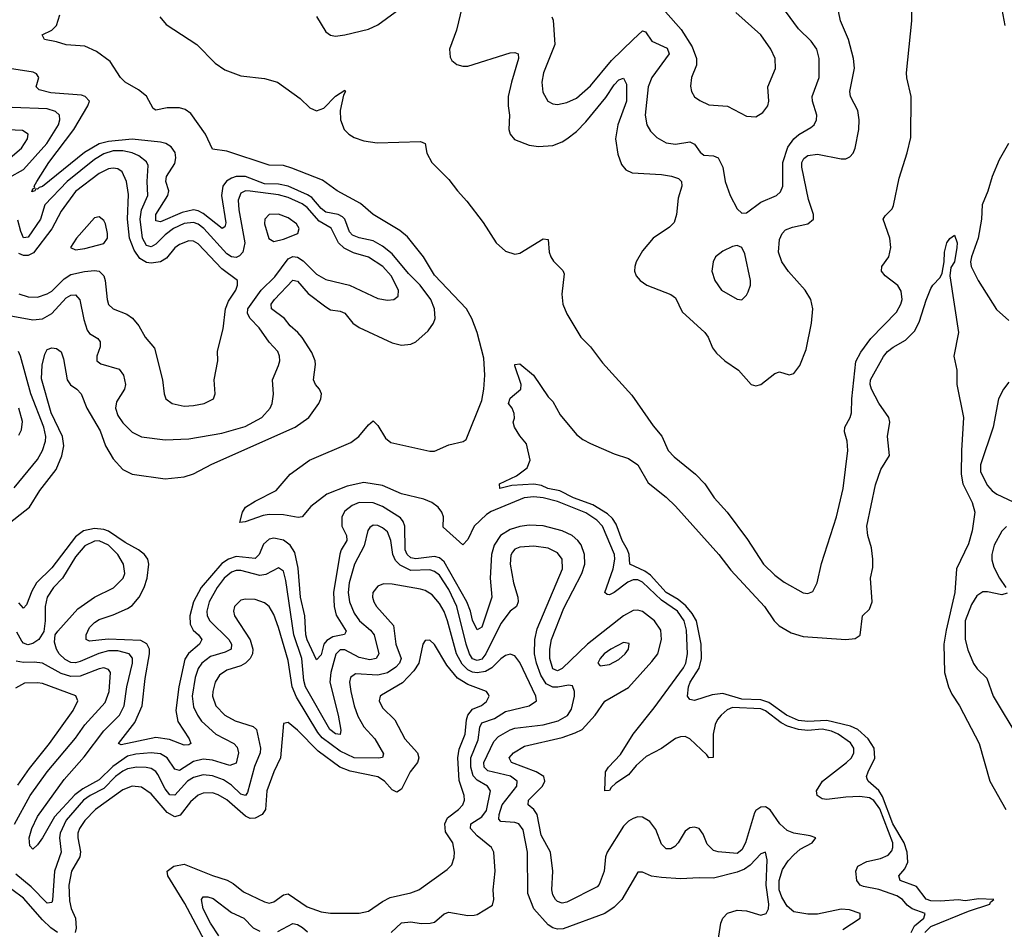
# Model space of a CAD drawing. Header units: inches. Extents: x 1552611 to 1694776, y 811966 to 917215.
# Tile 263 of 549: x 1600374 to 1604541, y 903563 to 907415. Entities that reach past the tile are written whole.
import ezdxf

# ---------------------------------------------------------------- set-up
doc = ezdxf.new("R2010")
doc.units = ezdxf.units.IN
doc.header["$MEASUREMENT"] = 0
doc.layers.add('B6900', color=7, linetype='Continuous')

msp = doc.modelspace()

# ---------------------------------------------------------------- linework, layer by layer
at = {"layer": 'B6900', "color": 5}
for points, elevation in [([(1600966.5, 907426.5), (1600994.2, 907394.2), (1601124.2, 907310), (1601201.1, 907230), (1601242.6, 907202.6), (1601310, 907176.4), (1601410, 907165.4), (1601464.6, 907150), (1601561.6, 907081.6), (1601601.7, 907041.7), (1601630, 907029.3), (1601660.6, 907039.4), (1601710, 907090.7), (1601750, 907115.5), (1601752.2, 907110), (1601744.4, 907095.6), (1601730.7, 907030), (1601731.3, 906990), (1601747.3, 906950), (1601767.5, 906930), (1601790, 906916), (1601830, 906901.6), (1601886.8, 906893.2), (1602070, 906898.9), (1602090, 906890.3), (1602096.8, 906850), (1602117.8, 906810), (1602190, 906738.2), (1602226.4, 906690), (1602266.8, 906646.8), (1602335.5, 906555.5), (1602390, 906470.2), (1602430, 906434.7), (1602470, 906422), (1602490, 906426.7), (1602590, 906486.5), (1602610, 906484), (1602614.7, 906430), (1602621.3, 906410), (1602632.5, 906392.5), (1602672.8, 906352.8), (1602678.3, 906338.3), (1602668, 906252), (1602672.9, 906210), (1602689.6, 906169.6), (1602749.2, 906070), (1602789.5, 906029.5), (1602841.1, 905961.1), (1602964.3, 905824.3), (1603054.9, 905694.9), (1603091.4, 905651.4), (1603118.9, 905590), (1603143.8, 905563.8), (1603234.7, 905490), (1603273, 905450), (1603313.7, 905390), (1603367.5, 905330), (1603453.7, 905213.7), (1603521.7, 905110), (1603570, 905063), (1603610, 905033.7), (1603690, 904987.6), (1603710, 904984.6), (1603730, 904993), (1603749.1, 905030.9), (1603767.4, 905112.6), (1603831.5, 905310), (1603859, 905430), (1603878.3, 905590), (1603875.5, 905630), (1603864.3, 905670), (1603866.7, 905690), (1603888.8, 905730), (1603894.4, 905750), (1603895.2, 905810), (1603912.6, 905967.4), (1603933.3, 906006.7), (1603975.5, 906064.5), (1604084.3, 906175.7), (1604103.4, 906210), (1604108.6, 906230), (1604104.9, 906264.9), (1604090, 906289.8), (1604036.8, 906330), (1604021, 906350), (1604022.7, 906370), (1604052, 906410), (1604061, 906450), (1604056.7, 906490), (1604028.9, 906570), (1604036.4, 906583.6), (1604066.2, 906613.8), (1604072.5, 906627.5), (1604096, 906744), (1604130.6, 906850.6), (1604144.9, 906915.1), (1604146.7, 907090), (1604128.6, 907168.6), (1604127.6, 907190), (1604149.9, 907410), (1604151.8, 907570)], 880), ([(1604513.8, 907550), (1604543.8, 907390)], 880), ([(1601630, 907428.4), (1601670, 907362.6), (1601690, 907348.9), (1601710, 907345.5), (1601750.2, 907350.3), (1601850, 907373.9), (1601890, 907393.5), (1602015.1, 907484.9)], 920), ([(1602246.4, 907470), (1602222.2, 907370), (1602192.7, 907290), (1602195.6, 907255.6), (1602202.3, 907242.3), (1602224.2, 907224.2), (1602250, 907217.1), (1602270, 907217.7), (1602450, 907273.9), (1602470, 907276.3), (1602483.1, 907270), (1602485, 907250), (1602454.9, 907150), (1602441.9, 907090), (1602440.7, 907050), (1602446.5, 907010), (1602444.3, 906950), (1602450.2, 906930), (1602468, 906908), (1602530, 906883), (1602570, 906878.2), (1602630, 906882.5), (1602670, 906897), (1602690, 906909.5), (1602730, 906940.7), (1602770, 906982.4), (1602854.6, 907085.4), (1602890, 907139), (1602910, 907159.8), (1602930, 907166.3), (1602941.6, 907141.6), (1602942.4, 907070), (1602905.3, 906970), (1602896.2, 906910), (1602904.8, 906844.8), (1602921.3, 906801.3), (1602939.1, 906779.1), (1602966.1, 906766.1), (1603090, 906759.3), (1603132.5, 906752.5), (1603162.7, 906742.6), (1603174.9, 906730), (1603176, 906710), (1603161.4, 906658.6), (1603154, 906590), (1603143.8, 906556.2), (1603124.3, 906535.7), (1603054.4, 906490), (1603010, 906436.4), (1602983.5, 906390), (1602977.7, 906370), (1602976.2, 906350), (1602982.7, 906330), (1603000.3, 906310), (1603028.7, 906290), (1603130, 906251.1), (1603150, 906237.4), (1603177.3, 906177.3), (1603274.3, 906090), (1603287.7, 906070), (1603305.8, 906025.8), (1603322.7, 906002.7), (1603357.6, 905970), (1603415.8, 905930), (1603470, 905870.4), (1603490, 905863.8), (1603510, 905870.4), (1603570, 905917.1), (1603590, 905923), (1603630, 905910.5), (1603650, 905917.1), (1603676.1, 905950), (1603702.2, 906017.8), (1603725.4, 906130), (1603730.6, 906190.6), (1603722.2, 906230), (1603698.9, 906270), (1603628.1, 906348.1), (1603598.9, 906390), (1603585.4, 906430), (1603590, 906484.4), (1603601, 906510), (1603615.2, 906524.8), (1603644, 906536), (1603709.2, 906550.8), (1603733.7, 906570), (1603733.6, 906590), (1603712.7, 906652.7), (1603684.2, 906790), (1603684.7, 906810), (1603692.7, 906827.3), (1603710, 906839.8), (1603750, 906845.2), (1603850, 906825), (1603870, 906825.9), (1603886.6, 906833.4), (1603900.7, 906850), (1603909.2, 906870.7), (1603925, 906950), (1603927.3, 906990), (1603920.5, 907030), (1603890.5, 907090), (1603887.1, 907110), (1603906.5, 907210), (1603903.4, 907250), (1603882, 907330), (1603847.2, 907410), (1603839.4, 907450)], 920), ([(1604146.2, 903550), (1604161.5, 903578.5), (1604200.4, 903610), (1604206.2, 903630), (1604150.5, 903650.5), (1604130, 903666), (1604110.2, 903690.2), (1604085.7, 903705.7), (1604010, 903731.8), (1603944.6, 903744.6), (1603930.7, 903750.7), (1603916.9, 903770), (1603912, 903810), (1603921.8, 903830), (1603959.8, 903850), (1604017.1, 903862.9), (1604050, 903877.5), (1604064.9, 903895.1), (1604069.9, 903910), (1604069.3, 903930), (1604014, 904074), (1603989, 904109.1), (1603970, 904119.7), (1603930, 904125.7), (1603870, 904123.2), (1603790, 904112.4), (1603770, 904115.9), (1603748.4, 904130), (1603746.2, 904150), (1603771.5, 904190), (1603872.7, 904270), (1603893.7, 904290), (1603904.2, 904310), (1603904.2, 904330), (1603890, 904353.5), (1603838.5, 904390), (1603810, 904402.6), (1603770, 904411.3), (1603710, 904405.8), (1603669.8, 904409.8), (1603623.6, 904423.6), (1603597, 904437), (1603530, 904487.9), (1603510, 904497), (1603390, 904501.8), (1603368.1, 904491.9), (1603343.4, 904470), (1603327.9, 904452.1), (1603316.7, 904430), (1603308.5, 904390), (1603308.6, 904291.4), (1603290, 904289.8), (1603282.4, 904302.4), (1603210, 904370.4), (1603190, 904379.4), (1603170, 904378.6), (1603148.8, 904371.2), (1603090, 904328.3), (1603025.3, 904294.7), (1602983.1, 904256.9), (1602950, 904217.1), (1602897.5, 904182.5), (1602876.6, 904163.4), (1602870, 904151.2), (1602850, 904149.4), (1602853.8, 904230), (1602865.3, 904250), (1602916.8, 904303.2), (1602970, 904389.4), (1603059.3, 904500.7), (1603183.8, 904670), (1603193.3, 904690), (1603199.7, 904730), (1603196.3, 904830), (1603185.7, 904870), (1603157.6, 904910), (1603090, 904957.1), (1603010, 905033.7), (1602990, 905042.4), (1602970, 905042.9), (1602947.2, 905032.8), (1602890, 904989.6), (1602870, 904979.6), (1602860.7, 904980.7), (1602850, 904989.4), (1602885.5, 905090), (1602893.2, 905130), (1602891.9, 905150), (1602840.4, 905270), (1602816.1, 905296.1), (1602770, 905326.8), (1602650, 905374.6), (1602590, 905389.5), (1602550, 905395.1), (1602508.5, 905390), (1602370, 905332.7), (1602350, 905319.3), (1602298.1, 905270), (1602270, 905213.6), (1602250, 905191.5), (1602166.4, 905266.4), (1602167.5, 905310), (1602161, 905330), (1602145.3, 905350), (1602118.9, 905370), (1602084.9, 905384.9), (1601990, 905407.6), (1601910, 905442.2), (1601830, 905455.8), (1601759.9, 905440.1), (1601674, 905406), (1601606.6, 905353.4), (1601569.6, 905310.4), (1601553.2, 905306.8), (1601490, 905318.4), (1601430, 905319.7), (1601404, 905316), (1601328.5, 905288.5), (1601306, 905286), (1601316.3, 905330), (1601330, 905350.3), (1601370, 905376.5), (1601459, 905421), (1601518.4, 905490), (1601600.2, 905550), (1601775.8, 905624.2), (1601809, 905650), (1601850, 905698.9), (1601870, 905715.8), (1601890, 905695.8), (1601922.3, 905642.3), (1601944.2, 905624.2), (1602110, 905587.1), (1602130, 905587.1), (1602190, 905614.6), (1602251.2, 905628.8), (1602262.9, 905637.1), (1602330, 905802.3), (1602337.7, 905850), (1602341.9, 905910), (1602337.9, 905982.1), (1602309.9, 906090.1), (1602287.9, 906150), (1602265, 906190), (1602130, 906333.4), (1602082.9, 906410), (1602015.6, 906495.6), (1601982.3, 906522.3), (1601869.4, 906590), (1601816.2, 906636.2), (1601716.9, 906690), (1601655, 906735), (1601526, 906786), (1601490, 906796.6), (1601430, 906799.1), (1601250, 906857.6), (1601190, 906866), (1601160.5, 906930), (1601098, 907018), (1601074.2, 907034.2), (1601050, 907041.7), (1600998.3, 907041.7), (1600950, 907032.2), (1600938.5, 907038.5), (1600910.6, 907090.6), (1600877.2, 907117.2), (1600820.1, 907150), (1600801, 907170), (1600757.3, 907237.3), (1600699.7, 907279.7), (1600650, 907302.9), (1600570, 907308.1), (1600530, 907321.4), (1600479, 907330), (1600468.7, 907350), (1600509.5, 907370.5), (1600529.6, 907390.4), (1600544.4, 907435.6)], 880), ([(1602626.7, 907426.7), (1602631.9, 907411.9), (1602639.4, 907310), (1602590.2, 907190), (1602583.8, 907150), (1602588, 907108), (1602608.9, 907070), (1602630, 907058.5), (1602650, 907055.5), (1602690, 907064.1), (1602730, 907082), (1602790, 907134), (1602878.2, 907241.8), (1602970, 907330.8), (1603010, 907367.8), (1603023.2, 907363.2), (1603050, 907323.7), (1603113.8, 907293.8), (1603122.4, 907270), (1603049, 907170), (1603034.1, 907130), (1603020.9, 907010), (1603027.6, 906970), (1603043.1, 906943.1), (1603070, 906916.1), (1603110, 906893), (1603150, 906887.8), (1603210, 906896.8), (1603230, 906887.2), (1603253.7, 906853.7), (1603270, 906840.5), (1603310, 906838.6), (1603330, 906830.2), (1603349.4, 906790), (1603359.7, 906730), (1603380.3, 906670), (1603410, 906614), (1603430, 906594.8), (1603450, 906597.3), (1603510, 906642.6), (1603576.3, 906670), (1603593.6, 906686.4), (1603603.7, 906710), (1603603.7, 906810), (1603625.3, 906874.7), (1603650.3, 906909.7), (1603672.1, 906927.9), (1603722.5, 906957.5), (1603736, 906970), (1603745.6, 906990), (1603747.9, 907010), (1603729.8, 907070), (1603728.2, 907090), (1603757.5, 907170), (1603757, 907250), (1603747.8, 907290), (1603723.9, 907323.9), (1603670, 907375.6), (1603615.1, 907450)], 940), ([(1603107.5, 907447.5), (1603173.6, 907373.6), (1603219.9, 907299.9), (1603239, 907250), (1603238, 907222), (1603217.7, 907170), (1603213.3, 907133.3), (1603216.5, 907110), (1603230, 907088.4), (1603252.1, 907072.1), (1603290, 907054.6), (1603370, 907048.2), (1603450, 907006.4), (1603490, 907003.7), (1603518.4, 907021.6), (1603539.7, 907050), (1603544, 907070), (1603540.9, 907130), (1603572.2, 907207.8), (1603570.8, 907250), (1603552.7, 907290), (1603510.6, 907350), (1603404.6, 907444.6)], 960), ([(1600310, 905267.1), (1600414.8, 905350), (1600459.2, 905420.8), (1600528.4, 905510), (1600551.8, 905568.2), (1600561.1, 905610), (1600555.5, 905650), (1600507.1, 905750), (1600466.6, 905893.4), (1600468.6, 905951.4), (1600481, 905999), (1600490, 906017.6), (1600510, 906025.3), (1600530, 906023.1), (1600548.9, 906008.9), (1600558.8, 905978.8), (1600575.1, 905890), (1600589.2, 905869.2), (1600615.8, 905850), (1600634, 905830), (1600658.4, 905770), (1600714.1, 905674.1), (1600737.3, 905610), (1600770, 905555.9), (1600810, 905510.2), (1600850, 905490.8), (1600990, 905470.2), (1601070, 905479.3), (1601110, 905491.1), (1601187.6, 905532.4), (1601539.8, 905690), (1601598.3, 905730), (1601639.8, 905790), (1601648.8, 905810), (1601650.8, 905830), (1601643.1, 905850), (1601626.6, 905870), (1601617.4, 905890), (1601625.5, 905954.5), (1601624.1, 905970), (1601610, 906006), (1601570, 906069.2), (1601550.9, 906090), (1601518.1, 906118.1), (1601495.3, 906150), (1601439.9, 906190), (1601438.9, 906210), (1601452.1, 906230), (1601530, 906311.9), (1601550, 906307.7), (1601595.5, 906255.5), (1601670, 906198.4), (1601690, 906185.7), (1601730, 906180.8), (1601750, 906172.2), (1601783.9, 906130), (1601810, 906111.5), (1601950, 906046.8), (1601990, 906036.5), (1602030, 906040.3), (1602050, 906050.3), (1602102.2, 906097.8), (1602125.7, 906130), (1602131.9, 906150), (1602129.3, 906190), (1602113.8, 906230), (1602069.5, 906290), (1602019.7, 906339.7), (1601950, 906423.3), (1601910, 906455.4), (1601870, 906477.6), (1601810, 906491.3), (1601782.6, 906502.6), (1601770, 906515.9), (1601750.3, 906570), (1601739.9, 906579.9), (1601722.4, 906590), (1601670, 906599.8), (1601650, 906614.5), (1601610, 906661.5), (1601592.7, 906672.7), (1601510, 906709.3), (1601470, 906717.6), (1601410, 906719.6), (1601330, 906750.2), (1601290.4, 906750), (1601270, 906744), (1601248.6, 906731.4), (1601233.7, 906710), (1601228.2, 906670), (1601245.9, 906554.1), (1601242.2, 906537.8), (1601230.4, 906530), (1601150, 906593.8), (1601130, 906605.1), (1601110, 906609.2), (1601062.3, 906597.7), (1600970, 906559.1), (1600950, 906563.1), (1600949.5, 906590), (1601000.3, 906670), (1601004.9, 906690), (1600993.1, 906730), (1600995.6, 906750), (1601030, 906805.6), (1601035.5, 906830), (1601031.9, 906851.9), (1601015.6, 906875.7), (1600992, 906890), (1600970, 906895.7), (1600850, 906908.1), (1600750, 906898.6), (1600710, 906888.3), (1600648.1, 906851.9), (1600470, 906707.7), (1600456.4, 906703.6), (1600450, 906696.4), (1600442, 906698), (1600438, 906690), (1600425.6, 906685.6), (1600430, 906699.1), (1600437.6, 906702.4), (1600435.4, 906710), (1600446.4, 906730), (1600496.7, 906810), (1600603.7, 906950), (1600663, 907050), (1600669.8, 907070), (1600651.1, 907090), (1600634.9, 907094.9), (1600505.2, 907105.2), (1600457, 907117), (1600443.9, 907130), (1600454.8, 907170), (1600444.9, 907184.9), (1600431.7, 907191.7), (1600293.6, 907213.6)], 920), ([(1600330, 906745.9), (1600390, 906780.8), (1600488.4, 906890), (1600538.3, 906970), (1600544.4, 906990), (1600541.9, 907010), (1600526.1, 907026.1), (1600490, 907037.1), (1600342.1, 907042.1)], 940), ([(1600334.1, 906830), (1600381.4, 906870), (1600407.1, 906910), (1600409.8, 906930), (1600385.8, 906945.8), (1600289.9, 906949.9)], 960), ([(1604559.2, 906890), (1604519.3, 906820.7), (1604489.4, 906750), (1604471.9, 906688.1), (1604448, 906630), (1604445.1, 906570), (1604430.9, 906490), (1604401.6, 906410), (1604398, 906390), (1604400.4, 906370), (1604431, 906310), (1604507.9, 906187.9), (1604560.7, 906140.7)], 880), ([(1600330, 906162.2), (1600430, 906143.1), (1600470, 906148.7), (1600510, 906170.6), (1600570, 906236.9), (1600590, 906248.3), (1600610, 906249.5), (1600628.2, 906228.2), (1600645.4, 906145.4), (1600660.1, 906100.1), (1600670, 906086.5), (1600704.5, 906064.5), (1600714.8, 906050), (1600714.5, 906030), (1600700.5, 905990), (1600700.2, 905970), (1600717.6, 905957.6), (1600794.5, 905934.5), (1600813.9, 905910), (1600822.3, 905870), (1600817.6, 905850), (1600783, 905797), (1600779.5, 905770), (1600790, 905738.3), (1600810, 905707.2), (1600850, 905668.4), (1600890, 905648.6), (1600990, 905635.9), (1601090, 905640.1), (1601230, 905664.5), (1601327.6, 905692.4), (1601398.8, 905730), (1601434, 905770), (1601442.9, 905790), (1601448.8, 905828.8), (1601443.5, 905890), (1601469.8, 905950), (1601475.1, 905970), (1601474.2, 905990), (1601466, 906010), (1601430, 906049.8), (1601386.8, 906110), (1601349.1, 906149.1), (1601338.5, 906170), (1601339.4, 906190), (1601396.3, 906270), (1601453.7, 906326.3), (1601510, 906402.5), (1601530, 906411.9), (1601550, 906409.7), (1601573.9, 906393.9), (1601630, 906336.6), (1601670, 906314.3), (1601770.1, 906290.1), (1601890, 906234.3), (1601930, 906226.5), (1601957.2, 906230), (1601975.6, 906244.4), (1601976.8, 906270), (1601945.8, 906330), (1601910.5, 906370), (1601850, 906408.8), (1601787.2, 906427.2), (1601746.7, 906446.7), (1601723.9, 906470), (1601691.7, 906531.7), (1601642.1, 906562.1), (1601590, 906619.6), (1601570, 906634.5), (1601510, 906661.2), (1601470, 906673.6), (1601350, 906689.1), (1601330, 906689.9), (1601310, 906680.2), (1601299, 906650), (1601301, 906610), (1601326.3, 906470), (1601318.2, 906430), (1601304.9, 906415.1), (1601290, 906408.2), (1601270, 906410.3), (1601250, 906423.6), (1601153.7, 906530), (1601130, 906548.3), (1601110, 906556), (1601070, 906551.8), (1601025.5, 906530), (1600990, 906503.9), (1600950, 906463.7), (1600930, 906452.8), (1600910, 906459.1), (1600893.4, 906490), (1600884.4, 906570), (1600890.2, 906610), (1600915.8, 906670), (1600912.8, 906730), (1600917.3, 906797.3), (1600910, 906813), (1600878, 906838), (1600850, 906851.4), (1600810, 906859.1), (1600770, 906859.6), (1600730, 906847.1), (1600690, 906822.1), (1600575.3, 906730), (1600480.8, 906630), (1600461.7, 906570), (1600410, 906494.5), (1600390, 906491.5), (1600378.3, 906518.3), (1600366.4, 906566.4)], 940), ([(1600370, 906254.1), (1600410, 906241.6), (1600450, 906239.8), (1600490, 906253.2), (1600510, 906265.2), (1600562.9, 906317.1), (1600590, 906335.7), (1600648, 906348), (1600690, 906352.6), (1600710.2, 906350), (1600729.5, 906330), (1600736.3, 906310), (1600743.8, 906230), (1600750, 906208.8), (1600770.2, 906190.2), (1600827.2, 906167.2), (1600851.3, 906151.3), (1600877.9, 906117.9), (1600905.3, 906070), (1600944.4, 906024.4), (1600978, 905890), (1600984.9, 905830), (1600993, 905810), (1601018.8, 905790), (1601070, 905778.4), (1601110, 905780.4), (1601155.3, 905790), (1601194, 905810), (1601200.7, 905830), (1601196.9, 905890), (1601212.8, 905970), (1601211.1, 906011.1), (1601234.7, 906105.3), (1601244.5, 906190), (1601257.4, 906222.6), (1601288.2, 906270), (1601296.2, 906290), (1601296, 906310), (1601230, 906359.9), (1601130, 906465.9), (1601110, 906476.9), (1601090, 906478.8), (1601050, 906462.5), (1601030, 906448.2), (1600994.7, 906405.3), (1600970, 906389.3), (1600930, 906383.4), (1600910, 906387.2), (1600883.1, 906403.1), (1600858.2, 906438.2), (1600838.7, 906490), (1600830.2, 906570), (1600834.7, 906674.7), (1600825.9, 906730), (1600807.9, 906770), (1600790, 906783), (1600770, 906786.5), (1600750, 906782.8), (1600710, 906763.2), (1600610, 906686.9), (1600550, 906604.5), (1600510.6, 906529.4), (1600432.6, 906427.4), (1600410, 906415.7), (1600390, 906415.7), (1600370, 906424.5)], 960), ([(1604204.6, 903550), (1604230, 903575.8), (1604390, 903640.6), (1604479.7, 903670), (1604482, 903678), (1604497.2, 903690), (1604432.9, 903692.9), (1604375.5, 903684.5), (1604347.7, 903687.7), (1604270, 903682), (1604230, 903684), (1604210, 903690.5), (1604170, 903744.7), (1604100.4, 903770), (1604094.6, 903790), (1604119.9, 903820.1), (1604132.6, 903847.4), (1604130.5, 903890), (1604116.9, 903930), (1604068.8, 904010), (1604025.9, 904125.9), (1604010, 904150.4), (1603965.5, 904190), (1603961, 904201), (1603958, 904210), (1603964.5, 904230), (1603992.5, 904287.5), (1603990.6, 904330), (1603965.2, 904370), (1603921.3, 904410), (1603890, 904423.6), (1603790, 904447.3), (1603710, 904442.6), (1603670, 904447.8), (1603619.5, 904470), (1603544.3, 904524.3), (1603510, 904535.5), (1603430, 904537.8), (1603350, 904561.1), (1603304.5, 904555.5), (1603230, 904532), (1603210, 904536), (1603200.7, 904550), (1603204.3, 904590), (1603211.2, 904610), (1603250.3, 904669.7), (1603260.1, 904710), (1603258.5, 904770), (1603238.4, 904870), (1603220.7, 904900.7), (1603193.3, 904933.3), (1603160.2, 904960.2), (1603110.4, 904990), (1603043.4, 905063.4), (1603020.1, 905080.1), (1602956.5, 905110), (1602953.9, 905150), (1602946.6, 905170), (1602923.4, 905210), (1602898.1, 905278.1), (1602882.2, 905302.2), (1602862, 905322), (1602799.9, 905359.9), (1602718, 905390), (1602659.4, 905419.4), (1602609.8, 905430), (1602583, 905443), (1602550, 905448.6), (1602457.3, 905442.7), (1602406, 905430), (1602405.2, 905450), (1602476, 905484), (1602522.3, 905517.8), (1602534.3, 905550), (1602518.5, 905618.5), (1602490, 905652.7), (1602468, 905690), (1602462.7, 905710), (1602468, 905728), (1602467.3, 905747.3), (1602458, 905770), (1602442, 905790), (1602450, 905812), (1602495.3, 905850), (1602496, 905870), (1602469.2, 905949.2), (1602470, 905954), (1602490, 905958), (1602548, 905910), (1602610, 905818), (1602630, 905798), (1602661.1, 905741.1), (1602730, 905658.8), (1602757.5, 905637.5), (1602790, 905620.7), (1602890, 905577.1), (1602950, 905556.4), (1602990, 905530.4), (1603033.9, 905453.9), (1603110, 905393.1), (1603150, 905354.3), (1603332.7, 905150), (1603383.6, 905083.6), (1603526.7, 904930), (1603566.4, 904870), (1603587.6, 904847.6), (1603638.9, 904818.9), (1603690, 904802.5), (1603869.8, 904790.2), (1603910, 904794.3), (1603930.6, 904809.4), (1603940.4, 904890), (1603970, 904919.3), (1603981.5, 904950), (1603975.3, 905050), (1603984.6, 905095.4), (1603984.6, 905130), (1603978.3, 905178.3), (1603962.8, 905230), (1603959.1, 905270), (1603995.2, 905444.8), (1604018.9, 905510), (1604054.5, 905570), (1604046.3, 905650), (1604057, 905710), (1604051.8, 905730), (1604010, 905791), (1603979, 905850), (1603973.4, 905870), (1603975.2, 905890), (1604030, 905987.9), (1604047, 906010), (1604070, 906028.6), (1604122.5, 906057.5), (1604163, 906097), (1604182.2, 906137.8), (1604210, 906227.3), (1604230, 906276), (1604238, 906290), (1604270, 906322.8), (1604278, 906342), (1604287, 906390), (1604287.3, 906430), (1604298, 906470), (1604310, 906488), (1604330, 906502), (1604341.2, 906470), (1604339.8, 906450), (1604330.5, 906390), (1604315.1, 906364.9), (1604310.1, 906330), (1604347.7, 906090), (1604328, 905990), (1604340.7, 905930), (1604340.5, 905870), (1604368.9, 905730), (1604359.2, 905590), (1604358.5, 905490), (1604365.4, 905450), (1604404.8, 905370), (1604416.2, 905330), (1604404.9, 905250), (1604390, 905195.1), (1604339.2, 905090), (1604332.2, 904990), (1604294.4, 904830), (1604285.8, 904770), (1604287.4, 904650), (1604304.5, 904590), (1604318.4, 904558.4), (1604350.9, 904510), (1604434.3, 904350), (1604480.1, 904190), (1604547.7, 904070)], 860), ([(1600350, 905433), (1600450, 905552.9), (1600470.9, 905590), (1600483.1, 905630), (1600484.5, 905650), (1600476.2, 905690), (1600421.6, 905830), (1600377.3, 905990), (1600369.4, 906010)], 940), ([(1604559.6, 905880.4), (1604537.5, 905850), (1604516.8, 905810), (1604493.3, 905690), (1604440.1, 905530), (1604439.9, 905499.9), (1604470, 905442.6), (1604490, 905419.4), (1604510, 905405.7), (1604602.5, 905362.5)], 880), ([(1600370, 905655.6), (1600381.4, 905678.6), (1600386.4, 905713.6), (1600370.3, 905770)], 960), ([(1603857.5, 903562.5), (1603930.6, 903610), (1603931.7, 903630), (1603885.3, 903645.3), (1603850, 903648), (1603750, 903627.2), (1603710, 903627), (1603650, 903638), (1603621.6, 903661.6), (1603599.1, 903699.1), (1603588.7, 903730), (1603588.6, 903770), (1603603, 903817), (1603626.1, 903853.9), (1603650, 903879.1), (1603677.3, 903902.7), (1603727.3, 903930), (1603743.7, 903950), (1603718.7, 903958.7), (1603650, 903970.4), (1603621.7, 903981.7), (1603590.6, 904010.6), (1603550, 904069.8), (1603530, 904082.5), (1603510, 904081.1), (1603490, 904066.8), (1603483.4, 904056.6), (1603446.2, 903930), (1603430, 903899.9), (1603410, 903884.5), (1603330, 903890.9), (1603310, 903897.5), (1603283.9, 903923.9), (1603266, 903966), (1603250, 903989.7), (1603230, 903996), (1603210, 903993.5), (1603190, 903978.5), (1603160.9, 903930), (1603146.1, 903913.9), (1603130, 903904.3), (1603110, 903903.6), (1603090, 903923.5), (1603066, 903986), (1603040.4, 904020.4), (1603010, 904038.1), (1602990, 904039), (1602970, 904032.9), (1602950, 904020.8), (1602930, 904000.6), (1602860.1, 903890), (1602853.8, 903870), (1602847.9, 903810), (1602826.3, 903753.7), (1602817.3, 903742.7), (1602690, 903678.1), (1602670, 903674.3), (1602650, 903680.6), (1602641.6, 903690), (1602629.9, 903709.9), (1602625.5, 903730), (1602629.9, 903810), (1602620.2, 903890), (1602581.6, 903961.6), (1602564.6, 904050), (1602550, 904070.5), (1602526.3, 904090), (1602527.4, 904110), (1602586.5, 904170), (1602597, 904190), (1602592.7, 904210), (1602560.3, 904230), (1602455.3, 904270), (1602445.5, 904290), (1602464, 904310), (1602510, 904338.3), (1602670, 904374.9), (1602725.4, 904394.6), (1602754.1, 904410), (1602809.1, 904470), (1602850.4, 904529.6), (1602950, 904586.5), (1603050, 904696.6), (1603074.9, 904730), (1603090.9, 904790), (1603087.7, 904830), (1603060.1, 904870), (1603010, 904908.7), (1602990, 904914.5), (1602970, 904912.5), (1602930, 904891), (1602777.7, 904770), (1602670, 904668.3), (1602650, 904658.3), (1602630, 904666.2), (1602617.5, 904710), (1602617.3, 904750), (1602624.2, 904790), (1602676.7, 904923.3), (1602753.3, 905070), (1602766.3, 905110), (1602764.4, 905150), (1602750, 905191.2), (1602736.1, 905210), (1602711.7, 905230), (1602669.8, 905250), (1602590, 905271.4), (1602530, 905274.1), (1602490, 905268.8), (1602450, 905256.3), (1602408.3, 905230), (1602381.7, 905190), (1602370.1, 905150), (1602364.6, 905050), (1602372.4, 904970), (1602330, 904842.2), (1602310, 904830.8), (1602290, 904872.2), (1602281.7, 904910), (1602266.5, 904950), (1602170, 905119.7), (1602150, 905135.7), (1602130, 905141.5), (1602050, 905132.1), (1602030, 905136.7), (1602014, 905150), (1602005.7, 905170), (1602004.1, 905270), (1601997.1, 905290), (1601985.2, 905305.2), (1601910, 905353.2), (1601870, 905369.6), (1601810.4, 905370), (1601781.7, 905358.3), (1601750, 905333.5), (1601737.1, 905310), (1601737.4, 905270), (1601757.7, 905230), (1601758.1, 905210), (1601734.3, 905170), (1601728.3, 905151.6), (1601701.7, 904990), (1601705.1, 904930), (1601713, 904893), (1601755, 904825), (1601748.2, 904811.8), (1601698.6, 904801.4), (1601673.5, 904786.5), (1601661.7, 904770), (1601650, 904725.6), (1601630, 904704), (1601590, 904788.6), (1601584.7, 904810), (1601580.9, 904890), (1601562.6, 904970), (1601552.1, 905092.1), (1601538.5, 905158.5), (1601519.3, 905190), (1601490, 905210.9), (1601450, 905219.9), (1601430, 905215.5), (1601405.5, 905194.5), (1601387.9, 905150), (1601370, 905133.2), (1601290, 905141.2), (1601257.1, 905130), (1601230, 905112.1), (1601142.6, 905010), (1601110.1, 904950), (1601093.4, 904890), (1601095.5, 904855.5), (1601108.3, 904830), (1601130.8, 904810), (1601144.7, 904790), (1601134.8, 904770), (1601088.4, 904731.6), (1601073.5, 904706.5), (1601047.1, 904590), (1601034.6, 904490), (1601043.7, 904443.7), (1601091.6, 904370), (1601098.9, 904350), (1601090, 904344.6), (1601070, 904343.4), (1601007.6, 904367.6), (1600950, 904376), (1600804.1, 904344.1), (1600791.6, 904350), (1600861.3, 904438.7), (1600891.7, 904510), (1600905.1, 904625.1), (1600923.7, 904730), (1600923.2, 904750), (1600912.6, 904772.6), (1600886.2, 904786.2), (1600748.7, 904791.3), (1600670, 904783), (1600656, 904790), (1600655.8, 904810), (1600670, 904841.2), (1600690, 904861.9), (1600710, 904874.6), (1600770, 904894.4), (1600830, 904921.1), (1600850, 904933.8), (1600879.9, 904970), (1600900.3, 905010), (1600913.6, 905050), (1600920.1, 905110), (1600915.8, 905130), (1600902.8, 905150), (1600877.2, 905170), (1600820.5, 905200.5), (1600750, 905248.8), (1600730, 905256.7), (1600690, 905260.9), (1600644.7, 905250), (1600610, 905225.1), (1600510, 905093.7), (1600445.2, 905030), (1600425.2, 904994.8), (1600403, 904937), (1600390, 904922.8), (1600370, 904945.8)], 920), ([(1603330, 903516.3), (1603341.1, 903590), (1603349.7, 903610.3), (1603370, 903631.5), (1603410, 903645.1), (1603450, 903641.3), (1603510, 903623.3), (1603533.7, 903630), (1603543.4, 903650), (1603544.4, 903670), (1603533, 903750), (1603536.9, 903856.9), (1603530, 903889.6), (1603510, 903883.5), (1603464.9, 903835.1), (1603441.8, 903818.2), (1603410, 903805.5), (1603310, 903779.5), (1603250, 903781.6), (1603170, 903776.8), (1603090, 903782.3), (1603048.5, 903788.5), (1603010, 903805.1), (1602990, 903805.1), (1602923, 903690), (1602890, 903657), (1602850, 903629.8), (1602674, 903566), (1602650, 903564.4), (1602629.7, 903569.7), (1602610, 903581.7), (1602549.8, 903650), (1602525.2, 903714.8), (1602522.8, 903890), (1602505.1, 903985.1), (1602486.4, 904010), (1602470, 904015.7), (1602410, 904019.5), (1602401.5, 904030), (1602403.2, 904050), (1602416.3, 904090), (1602477.3, 904170), (1602479, 904190), (1602451.8, 904211.8), (1602354.6, 904234.6), (1602339.5, 904250), (1602337.9, 904270), (1602381.2, 904358.8), (1602401, 904379), (1602450, 904407.7), (1602470, 904414.5), (1602590, 904428.5), (1602653.3, 904446.7), (1602691.7, 904468.3), (1602710, 904496), (1602721.4, 904550), (1602721.4, 904570), (1602713.8, 904593.8), (1602696.5, 904596.5), (1602651.6, 904588.4), (1602630.8, 904589.2), (1602602.6, 904602.6), (1602579.2, 904639.2), (1602560.7, 904690), (1602552.4, 904730), (1602554.6, 904790), (1602563.8, 904836.2), (1602671.8, 905090), (1602670.5, 905130), (1602650, 905157.3), (1602610, 905176.9), (1602550, 905186.2), (1602490, 905180.7), (1602470, 905172.3), (1602459.6, 905160.4), (1602452.3, 905147.7), (1602449.6, 905110), (1602463.6, 905030), (1602482.2, 904970), (1602484.1, 904950), (1602476, 904930), (1602450, 904909.8), (1602410, 904858.4), (1602347.3, 904730), (1602330, 904707.6), (1602310, 904701.2), (1602290, 904708.9), (1602277.6, 904730), (1602263.4, 904770), (1602224.2, 904930), (1602190, 905001.4), (1602150, 905063.1), (1602130, 905078.8), (1602110, 905084.8), (1602030, 905082.9), (1601984.7, 905104.7), (1601964.8, 905124.8), (1601952.6, 905150), (1601944.2, 905210), (1601930, 905246), (1601910, 905263.4), (1601890, 905272.5), (1601870, 905273.8), (1601855.3, 905264.7), (1601847.5, 905252.5), (1601832.5, 905187.5), (1601790.6, 905110), (1601768.4, 905030), (1601764.2, 904990), (1601769.7, 904950), (1601790, 904901.6), (1601812.7, 904870), (1601858.4, 904830), (1601874.4, 904810), (1601893.6, 904730), (1601883.2, 904710), (1601855.5, 904704.5), (1601810, 904713.8), (1601750, 904746.1), (1601730, 904746.8), (1601711.4, 904728.6), (1601690.4, 904650), (1601687.1, 904610), (1601722.4, 904470), (1601733.5, 904406.5), (1601730, 904388.3), (1601710, 904391.4), (1601686.5, 904410), (1601582.9, 904590), (1601576.3, 904616.3), (1601567.8, 904710), (1601533.5, 904810), (1601500.8, 905040.8), (1601490, 905079.1), (1601470, 905093.3), (1601415.1, 905064.9), (1601390, 905061.5), (1601310, 905082.9), (1601290, 905082.6), (1601270, 905075.8), (1601239.4, 905050), (1601209.3, 905010), (1601176.1, 904950), (1601166, 904910), (1601167.9, 904890), (1601178, 904870), (1601258.5, 904790), (1601270.1, 904770), (1601268.5, 904750), (1601243.5, 904736.5), (1601181.2, 904718.8), (1601144.2, 904690), (1601130, 904667.9), (1601116.7, 904630), (1601103.3, 904550), (1601110, 904504.7), (1601125.8, 904470), (1601144, 904444), (1601204.2, 904390), (1601279.7, 904350), (1601294.1, 904334.1), (1601300.6, 904310), (1601290, 904267.1), (1601263.7, 904256.3), (1601190, 904279.1), (1601150, 904284.2), (1601110, 904274.2), (1601050, 904236.2), (1601030, 904241), (1600997.9, 904290), (1600970, 904306.6), (1600930, 904310.5), (1600865.4, 904305.4), (1600830, 904296.9), (1600767.5, 904252.5), (1600710, 904195.7), (1600641.5, 904158.5), (1600607.1, 904132.9), (1600520.6, 904039.4), (1600470, 903950.8), (1600450, 903921.1), (1600430, 903902), (1600417.4, 903917.4), (1600414.5, 903950), (1600425, 903990), (1600450, 904041.3), (1600562.3, 904197.7), (1600647.1, 904292.9), (1600730, 904404.2), (1600796.3, 904470), (1600815.5, 904510), (1600827.6, 904590), (1600851.8, 904690), (1600850.9, 904710.9), (1600837.8, 904730), (1600790, 904742.1), (1600750, 904742.7), (1600708.7, 904731.3), (1600630, 904696.8), (1600610, 904690.9), (1600590, 904692.7), (1600565.8, 904705.8), (1600541, 904730), (1600529.4, 904750), (1600521.3, 904778.7), (1600524.8, 904810), (1600534.8, 904825.2), (1600620.2, 904919.8), (1600689.9, 904970.1), (1600770.8, 905009.2), (1600811.4, 905050), (1600819.1, 905070), (1600814, 905110), (1600789.9, 905150), (1600750, 905189.9), (1600710, 905207.6), (1600690, 905207.1), (1600650, 905186.6), (1600610, 905140.2), (1600555.7, 905050), (1600517.4, 905010), (1600490.1, 904970), (1600481.5, 904930), (1600482.5, 904870), (1600475.9, 904824.1), (1600455, 904790), (1600430, 904773.5), (1600408.1, 904768.1), (1600390, 904774.5), (1600383, 904783), (1600361.5, 904821.5)], 940), ([(1604550, 905269.3), (1604530, 905248.4), (1604498.3, 905190), (1604487.6, 905150), (1604487.6, 905127.6), (1604496.5, 905096.5), (1604520.4, 905050), (1604548, 905010)], 880), ([(1601946.5, 903550), (1601990, 903590.6), (1602030, 903595.7), (1602072.7, 903587.3), (1602111.1, 903588.9), (1602130, 903593.5), (1602170, 903629.3), (1602190, 903636.6), (1602270, 903622.3), (1602296.9, 903623.1), (1602310, 903626.5), (1602374.3, 903665.7), (1602380.3, 903690), (1602378, 903730), (1602385.7, 903810), (1602380.8, 903890), (1602371.1, 903910), (1602310, 903959.4), (1602281.6, 903990), (1602283, 904010), (1602330, 904039.7), (1602350, 904066.3), (1602367.1, 904150), (1602353.8, 904170), (1602310, 904195.5), (1602293.1, 904213.1), (1602283, 904250), (1602283.1, 904290), (1602314.9, 904365.1), (1602321.4, 904418.6), (1602330, 904437.6), (1602383.4, 904456.6), (1602430, 904485.3), (1602529.7, 904510), (1602560.9, 904530), (1602558.4, 904550), (1602490, 904692.9), (1602470, 904721.2), (1602450, 904728.3), (1602430, 904723), (1602410, 904709.2), (1602371.7, 904670), (1602344.7, 904655.3), (1602310, 904649.7), (1602290, 904652.4), (1602270, 904661.3), (1602246.3, 904686.3), (1602222.9, 904730), (1602184.8, 904870), (1602170, 904909), (1602150, 904942.4), (1602119.3, 904979.3), (1602090, 904998.1), (1602070, 905003.8), (1601950, 905024.1), (1601914.1, 905025.9), (1601890, 905016), (1601868.6, 904990), (1601867.3, 904970), (1601873.2, 904950), (1601884.2, 904930), (1601956.1, 904850), (1601965.3, 904770), (1601987.9, 904710), (1601981, 904690), (1601966.4, 904673.6), (1601930, 904648.6), (1601890, 904639.9), (1601795.5, 904644.5), (1601774, 904630), (1601770.1, 904609.9), (1601775.7, 904570), (1601789.7, 904510), (1601805.5, 904465.5), (1601830, 904420.1), (1601877.2, 904370), (1601914.2, 904305.8), (1601909.1, 904290.9), (1601892, 904288), (1601790, 904289.7), (1601730, 904318.1), (1601654.2, 904374.2), (1601636.4, 904396.4), (1601545.7, 904545.7), (1601527.6, 904590), (1601510, 904702), (1601470, 904841), (1601450, 904896), (1601430, 904929.8), (1601410, 904945.7), (1601370, 904959.8), (1601330, 904961.6), (1601310, 904956.5), (1601282.8, 904930), (1601278.4, 904910), (1601282.5, 904890), (1601348.9, 904788.9), (1601360.6, 904750), (1601358.8, 904730), (1601349.2, 904710), (1601329.5, 904690), (1601310, 904678.2), (1601250, 904660.2), (1601220.2, 904639.8), (1601201.6, 904610), (1601190.8, 904570), (1601190.1, 904550), (1601204.2, 904510), (1601241.7, 904470), (1601285.5, 904445.5), (1601361.7, 904421.8), (1601376.2, 904410), (1601393.5, 904330), (1601391.4, 904310), (1601367.7, 904252.3), (1601338, 904142), (1601330, 904130.6), (1601310, 904136.2), (1601270, 904174.3), (1601236.3, 904196.3), (1601190, 904213.1), (1601150, 904217.3), (1601110, 904205.6), (1601084, 904190), (1601030, 904131), (1601010, 904133.4), (1600990, 904158.5), (1600959.2, 904219.2), (1600950, 904231.4), (1600930, 904243.8), (1600908.9, 904248.9), (1600870, 904249.6), (1600830, 904242.1), (1600810, 904233), (1600779.2, 904210), (1600730, 904159.8), (1600672.2, 904130), (1600643.8, 904110), (1600570, 904026.1), (1600545, 903970), (1600542.3, 903950), (1600550.1, 903890), (1600520.7, 903810), (1600513.2, 903686.8), (1600510, 903676.3), (1600490, 903673.7), (1600422.9, 903742.9), (1600357.1, 903797.1)], 960), ([(1604553.3, 904986.6), (1604530, 904979.3), (1604470, 904992), (1604450, 904992), (1604424.8, 904975.2), (1604401.7, 904938.3), (1604375.9, 904870), (1604375.5, 904790), (1604386.6, 904746.6), (1604410, 904688.2), (1604426.1, 904666.1), (1604467.3, 904627.3), (1604493.6, 904550), (1604603.2, 904370)], 880), ([(1601155.8, 903515.8), (1601072.5, 903672.5), (1601000.7, 903790), (1600998.7, 903810), (1601026, 903830), (1601070, 903838.7), (1601190, 903791), (1601251.8, 903771.8), (1601278, 903758), (1601321.7, 903721.7), (1601410, 903680.2), (1601430, 903674.4), (1601450, 903679.2), (1601490, 903709.4), (1601510, 903713.2), (1601590, 903658.2), (1601650, 903637), (1601690, 903631.3), (1601810, 903631.6), (1601850, 903640.6), (1601910, 903681.4), (1601942.2, 903697.8), (1602030, 903717.5), (1602062.6, 903730), (1602183.7, 903816.3), (1602203.1, 903836.9), (1602212.7, 903867.3), (1602214.2, 903890), (1602206.8, 903930), (1602176.5, 903976.5), (1602173.6, 904010), (1602184, 904036), (1602231.4, 904070), (1602249, 904090), (1602256, 904110), (1602254.9, 904130), (1602234.1, 904194.1), (1602228.1, 904290), (1602233.7, 904326.3), (1602259.8, 904390), (1602264.4, 904450), (1602270, 904470), (1602290, 904495.5), (1602328.6, 904511.4), (1602350, 904527.8), (1602360.8, 904550), (1602358.1, 904558.2), (1602349.7, 904570), (1602270, 904599.7), (1602226.9, 904626.9), (1602182.4, 904682.4), (1602130, 904769.7), (1602110, 904788.2), (1602090, 904785.6), (1602080.8, 904770), (1602063.1, 904690), (1602042.6, 904657.4), (1601993.7, 904606.3), (1601905.4, 904554.6), (1601900.2, 904550), (1601895.9, 904530), (1601910, 904501.5), (1601962.2, 904450), (1602004.2, 904370), (1602057.5, 904310), (1602063.5, 904290), (1602057.6, 904270), (1602026.5, 904230), (1601990, 904157.4), (1601970, 904143.4), (1601950, 904154.3), (1601917.3, 904190), (1601890, 904209.4), (1601772.7, 904232.7), (1601729.4, 904249.4), (1601637.2, 904317.2), (1601550, 904406.2), (1601510, 904438.7), (1601490, 904435.3), (1601477.5, 904290), (1601449.1, 904230), (1601419.9, 904150), (1601413.9, 904070), (1601399.5, 904050), (1601370, 904033.7), (1601350, 904032.5), (1601330, 904042.2), (1601250, 904112.2), (1601213.3, 904133.3), (1601190, 904140.5), (1601150, 904139.3), (1601129.2, 904130.8), (1601096.5, 904103.5), (1601053.7, 904046.3), (1601030, 904040.1), (1600998, 904058), (1600930, 904136.9), (1600890, 904165.4), (1600850, 904168.9), (1600810, 904153.6), (1600695, 904070), (1600650, 904023.4), (1600626.5, 903990), (1600620.3, 903970), (1600620.3, 903950), (1600631.3, 903891.3), (1600629, 903870), (1600592.9, 903810), (1600582.4, 903750), (1600584.5, 903684.5), (1600592, 903652), (1600609.7, 903610), (1600612.3, 903567.7), (1600608.8, 903550)], 980), ([(1600351.5, 904008.5), (1600418.5, 904130), (1600489.9, 904230), (1600610, 904372.5), (1600650, 904428.4), (1600735.7, 904524.3), (1600753.1, 904570), (1600757.8, 904650), (1600750, 904663.5), (1600730, 904670.4), (1600710, 904666.8), (1600630, 904635.3), (1600590, 904633.2), (1600550, 904646.1), (1600470, 904690.8), (1600435.1, 904695.1), (1600390, 904692.8), (1600358.7, 904698.7)], 960), ([(1600366.8, 904173.2), (1600415.4, 904244.6), (1600500.1, 904350), (1600600.7, 904490), (1600620.2, 904530), (1600611.8, 904551.8), (1600470, 904603.9), (1600450, 904607.5), (1600394.4, 904605.6), (1600356.3, 904583.7)], 980), ([(1600533.5, 903550), (1600505.6, 903570), (1600470, 903603.5), (1600390, 903695.2), (1600290, 903768.5)], 980), ([(1601216.2, 903536.2), (1601181.3, 903590), (1601150.9, 903650), (1601142.9, 903690), (1601150, 903701.5), (1601170, 903701.2), (1601193.3, 903693.3), (1601270, 903635.2), (1601323.2, 903610), (1601362.6, 903570), (1601390, 903555)], 960), ([(1601466.4, 903553.6), (1601530, 903588.4), (1601550, 903583.4), (1601571.1, 903571.1), (1601592.4, 903552.4)], 960)]:
    msp.add_lwpolyline(points, dxfattribs=dict(at, elevation=elevation))
for points, elevation in [([(1601470, 906590.5), (1601430, 906589.8), (1601411.3, 906570), (1601409.5, 906550.5), (1601428.4, 906488.4), (1601450, 906475.4), (1601490, 906485.9), (1601550.5, 906509.5), (1601557.2, 906530), (1601545.3, 906550), (1601510, 906575.9)], 960), ([(1600710, 906580.5), (1600690, 906575.1), (1600614.9, 906490), (1600588.4, 906450), (1600610, 906440.3), (1600650, 906446.5), (1600730, 906466.5), (1600745.4, 906490), (1600746, 906510), (1600736.8, 906550), (1600730, 906564.5)], 980), ([(1603410, 906458), (1603390, 906454.5), (1603350, 906435.1), (1603319.3, 906410), (1603308.8, 906390), (1603303.6, 906350), (1603315.3, 906310), (1603344.4, 906270), (1603410, 906232), (1603430, 906228.8), (1603450, 906247.7), (1603457.4, 906262.6), (1603466.6, 906290), (1603467.1, 906310), (1603443, 906423), (1603429.5, 906449.5)], 940), ([(1602930, 904778), (1602875.8, 904750), (1602848, 904730), (1602830.4, 904710), (1602820.5, 904690), (1602830, 904679.1), (1602870, 904684.9), (1602910, 904705.2), (1602936.4, 904730), (1602950.9, 904750), (1602953.3, 904773.3)], 940)]:
    msp.add_lwpolyline(points, close=True, dxfattribs=dict(at, elevation=elevation))

doc.saveas('drawing.dxf')
